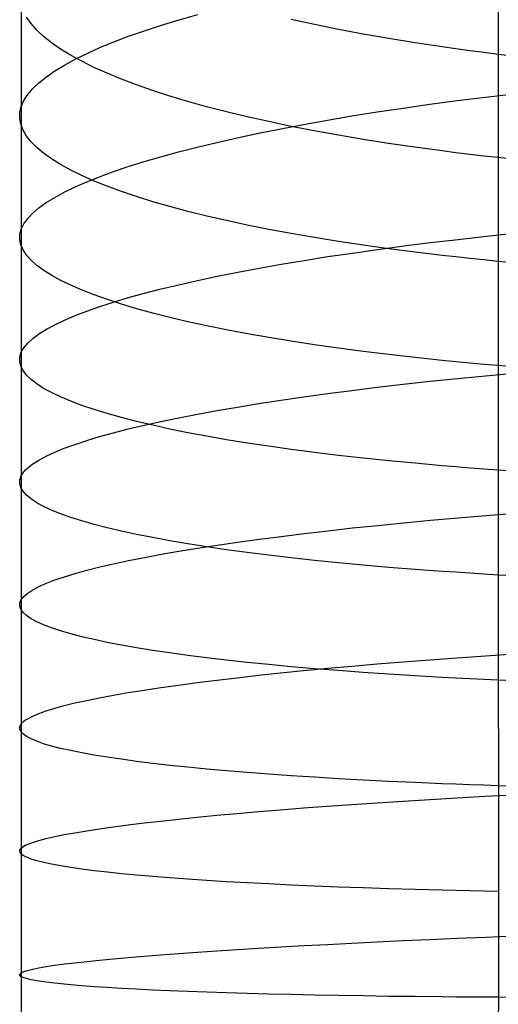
# Model space of a CAD drawing. Extents: x -383 to 1849, y -1185 to -529.
# Tile 549 of 656: x 397 to 404, y -1011 to -997. Entities that reach past the tile are written whole.
import ezdxf

# ---------------------------------------------------------------- set-up
doc = ezdxf.new("R2010")
doc.units = 0
doc.layers.add('PREDEFINITO', color=7, linetype='CONTINUOUS')

msp = doc.modelspace()

# ---------------------------------------------------------------- linework, layer by layer
at = {"layer": 'PREDEFINITO'}
for p, q in [((397.028, -995.073, 661.982), (397.028, -998.516, 662.761)), ((403.769, -996.261, 648.29), (403.768, -997.712, 648.675)), ((399.258, -997.291, 669.577), (399.522, -997.215, 669.986)), ((397.166, -997.346, 659.521), (397.101, -997.255, 659.996)), ((397.246, -997.437, 659.047), (397.166, -997.346, 659.521)), ((398.769, -997.446, 668.737), (399.007, -997.368, 669.161)), ((399.007, -997.368, 669.161), (399.258, -997.291, 669.577)), ((401.169, -997.359, 651.021), (400.842, -997.288, 651.378)), ((401.509, -997.427, 650.675), (401.169, -997.359, 651.021)), ((397.343, -997.527, 658.575), (397.246, -997.437, 659.047)), ((398.545, -997.525, 668.306), (398.769, -997.446, 668.737)), ((401.859, -997.493, 650.341), (401.509, -997.427, 650.675)), ((402.22, -997.556, 650.018), (401.859, -997.493, 650.341)), ((397.455, -997.617, 658.106), (397.343, -997.527, 658.575)), ((397.583, -997.705, 657.641), (397.455, -997.617, 658.106)), ((398.138, -997.685, 667.425), (398.334, -997.604, 667.869)), ((398.334, -997.604, 667.869), (398.545, -997.525, 668.306)), ((402.592, -997.617, 649.708), (402.22, -997.556, 650.018)), ((402.974, -997.674, 649.411), (402.592, -997.617, 649.708)), ((397.725, -997.792, 657.179), (397.583, -997.705, 657.641)), ((397.883, -997.878, 656.722), (397.725, -997.792, 657.179)), ((397.79, -997.848, 666.522), (397.957, -997.766, 666.976)), ((397.957, -997.766, 666.976), (398.138, -997.685, 667.425)), ((403.169, -997.702, 649.267), (402.974, -997.674, 649.411)), ((403.366, -997.728, 649.127), (403.169, -997.702, 649.267)), ((403.566, -997.754, 648.99), (403.366, -997.728, 649.127)), ((403.768, -997.78, 648.857), (403.566, -997.754, 648.99)), ((403.768, -997.712, 648.675), (403.768, -999.171, 649.034)), ((403.973, -997.804, 648.727), (403.768, -997.78, 648.857)), ((397.503, -998.014, 665.601), (397.639, -997.931, 666.064)), ((397.639, -997.931, 666.064), (397.79, -997.848, 666.522)), ((398.055, -997.964, 656.269), (397.883, -997.878, 656.722)), ((397.382, -998.097, 665.134), (397.503, -998.014, 665.601)), ((398.241, -998.047, 655.822), (398.055, -997.964, 656.269)), ((398.442, -998.13, 655.38), (398.241, -998.047, 655.822)), ((397.19, -998.264, 664.191), (397.278, -998.18, 664.664)), ((397.278, -998.18, 664.664), (397.382, -998.097, 665.134)), ((398.656, -998.211, 654.944), (398.442, -998.13, 655.38)), ((398.884, -998.29, 654.516), (398.656, -998.211, 654.944)), ((397.09, -998.39, 663.478), (397.119, -998.348, 663.716)), ((397.119, -998.348, 663.716), (397.19, -998.264, 664.191)), ((399.126, -998.368, 654.094), (398.884, -998.29, 654.516)), ((403.586, -998.383, 674.491), (403.992, -998.335, 674.758)), ((397.028, -998.516, 662.761), (397.044, -998.474, 663)), ((397.044, -998.474, 663), (397.065, -998.432, 663.239)), ((397.065, -998.432, 663.239), (397.09, -998.39, 663.478)), ((399.38, -998.444, 653.68), (399.126, -998.368, 654.094)), ((399.647, -998.519, 653.274), (399.38, -998.444, 653.68)), ((402.425, -998.538, 673.612), (402.802, -998.485, 673.918)), ((402.802, -998.485, 673.918), (403.189, -998.433, 674.211)), ((403.189, -998.433, 674.211), (403.586, -998.383, 674.491)), ((397.005, -998.642, 662.041), (397.009, -998.6, 662.281)), ((397.009, -998.6, 662.281), (397.016, -998.558, 662.521)), ((397.016, -998.558, 662.521), (397.028, -998.516, 662.761)), ((397.028, -998.516, 662.761), (397.028, -1000.246, 663.111)), ((399.927, -998.591, 652.877), (399.647, -998.519, 653.274)), ((400.22, -998.662, 652.489), (399.927, -998.591, 652.877)), ((401.7, -998.65, 672.963), (402.057, -998.593, 673.293)), ((402.057, -998.593, 673.293), (402.425, -998.538, 673.612)), ((397.007, -998.684, 661.801), (397.005, -998.642, 662.041)), ((397.022, -998.767, 661.321), (397.007, -998.684, 661.801)), ((397.053, -998.85, 660.841), (397.022, -998.767, 661.321)), ((400.524, -998.73, 652.11), (400.22, -998.662, 652.489)), ((400.84, -998.796, 651.742), (400.524, -998.73, 652.11)), ((401.018, -998.769, 672.268), (401.354, -998.709, 672.621)), ((401.354, -998.709, 672.621), (401.7, -998.65, 672.963)), ((397.102, -998.933, 660.362), (397.053, -998.85, 660.841)), ((400.08, -998.957, 671.148), (400.381, -998.893, 671.531)), ((400.381, -998.893, 671.531), (400.694, -998.83, 671.904)), ((400.694, -998.83, 671.904), (401.018, -998.769, 672.268)), ((401.168, -998.86, 651.384), (400.84, -998.796, 651.742)), ((401.508, -998.922, 651.037), (401.168, -998.86, 651.384)), ((397.167, -999.015, 659.885), (397.102, -998.933, 660.362)), ((397.247, -999.096, 659.409), (397.167, -999.015, 659.885)), ((399.515, -999.089, 670.354), (399.791, -999.022, 670.755)), ((399.791, -999.022, 670.755), (400.08, -998.957, 671.148)), ((401.858, -998.981, 650.701), (401.508, -998.922, 651.037)), ((402.219, -999.038, 650.378), (401.858, -998.981, 650.701)), ((402.591, -999.092, 650.067), (402.219, -999.038, 650.378)), ((397.344, -999.177, 658.936), (397.247, -999.096, 659.409)), ((397.456, -999.257, 658.465), (397.344, -999.177, 658.936)), ((399, -999.225, 669.527), (399.251, -999.156, 669.944)), ((399.251, -999.156, 669.944), (399.515, -999.089, 670.354)), ((402.974, -999.143, 649.768), (402.591, -999.092, 650.067)), ((403.168, -999.168, 649.624), (402.974, -999.143, 649.768)), ((403.366, -999.192, 649.484), (403.168, -999.168, 649.624)), ((403.768, -999.171, 649.034), (403.768, -1000.637, 649.363)), ((397.584, -999.336, 657.998), (397.456, -999.257, 658.465)), ((398.539, -999.365, 668.67), (398.763, -999.294, 669.102)), ((398.763, -999.294, 669.102), (399, -999.225, 669.527)), ((403.566, -999.215, 649.347), (403.366, -999.192, 649.484)), ((403.768, -999.238, 649.213), (403.566, -999.215, 649.347)), ((403.973, -999.26, 649.083), (403.768, -999.238, 649.213)), ((397.727, -999.414, 657.535), (397.584, -999.336, 657.998)), ((397.884, -999.491, 657.076), (397.727, -999.414, 657.535)), ((398.134, -999.507, 667.788), (398.329, -999.436, 668.232)), ((398.329, -999.436, 668.232), (398.539, -999.365, 668.67)), ((397.787, -999.652, 666.883), (397.953, -999.58, 667.338)), ((398.056, -999.568, 656.621), (397.884, -999.491, 657.076)), ((397.953, -999.58, 667.338), (398.134, -999.507, 667.788)), ((398.243, -999.643, 656.172), (398.056, -999.568, 656.621)), ((397.5, -999.799, 665.959), (397.636, -999.726, 666.423)), ((397.636, -999.726, 666.423), (397.787, -999.652, 666.883)), ((398.443, -999.716, 655.729), (398.243, -999.643, 656.172)), ((398.658, -999.789, 655.292), (398.443, -999.716, 655.729)), ((397.277, -999.948, 665.02), (397.381, -999.873, 665.491)), ((397.381, -999.873, 665.491), (397.5, -999.799, 665.959)), ((398.886, -999.86, 654.862), (398.658, -999.789, 655.292)), ((399.127, -999.929, 654.439), (398.886, -999.86, 654.862)), ((397.189, -1000.022, 664.546), (397.277, -999.948, 665.02)), ((399.382, -999.997, 654.023), (399.127, -999.929, 654.439)), ((399.649, -1000.064, 653.616), (399.382, -999.997, 654.023)), ((397.065, -1000.171, 663.591), (397.09, -1000.134, 663.83)), ((397.09, -1000.134, 663.83), (397.119, -1000.097, 664.069)), ((397.119, -1000.097, 664.069), (397.189, -1000.022, 664.546)), ((399.929, -1000.128, 653.217), (399.649, -1000.064, 653.616)), ((400.221, -1000.191, 652.827), (399.929, -1000.128, 653.217)), ((397.009, -1000.32, 662.63), (397.017, -1000.283, 662.871)), ((397.017, -1000.283, 662.871), (397.028, -1000.246, 663.111)), ((397.028, -1000.246, 663.111), (397.044, -1000.209, 663.351)), ((397.028, -1000.246, 663.111), (397.028, -1001.987, 663.403)), ((397.044, -1000.209, 663.351), (397.065, -1000.171, 663.591)), ((400.525, -1000.252, 652.447), (400.221, -1000.191, 652.827)), ((400.842, -1000.311, 652.078), (400.525, -1000.252, 652.447)), ((397.006, -1000.357, 662.389), (397.009, -1000.32, 662.63)), ((397.007, -1000.394, 662.148), (397.006, -1000.357, 662.389)), ((397.023, -1000.468, 661.666), (397.007, -1000.394, 662.148)), ((401.169, -1000.368, 651.718), (400.842, -1000.311, 652.078)), ((401.508, -1000.423, 651.37), (401.169, -1000.368, 651.718)), ((401.859, -1000.475, 651.033), (401.508, -1000.423, 651.37)), ((402.811, -1000.438, 674.257), (403.199, -1000.392, 674.551)), ((403.199, -1000.392, 674.551), (403.595, -1000.347, 674.833)), ((403.595, -1000.347, 674.833), (404.001, -1000.304, 675.101)), ((397.055, -1000.542, 661.185), (397.023, -1000.468, 661.666)), ((397.103, -1000.615, 660.704), (397.055, -1000.542, 661.185)), ((401.708, -1000.585, 673.297), (402.066, -1000.534, 673.629)), ((402.22, -1000.526, 650.708), (401.859, -1000.475, 651.033)), ((402.066, -1000.534, 673.629), (402.433, -1000.485, 673.949)), ((402.592, -1000.574, 650.396), (402.22, -1000.526, 650.708)), ((402.433, -1000.485, 673.949), (402.811, -1000.438, 674.257)), ((402.974, -1000.619, 650.097), (402.592, -1000.574, 650.396)), ((397.168, -1000.688, 660.225), (397.103, -1000.615, 660.704)), ((397.249, -1000.76, 659.748), (397.168, -1000.688, 660.225)), ((400.701, -1000.744, 672.233), (401.025, -1000.69, 672.598)), ((401.025, -1000.69, 672.598), (401.361, -1000.636, 672.953)), ((401.361, -1000.636, 672.953), (401.708, -1000.585, 673.297)), ((403.169, -1000.641, 649.952), (402.974, -1000.619, 650.097)), ((403.366, -1000.662, 649.811), (403.169, -1000.641, 649.952)), ((403.566, -1000.683, 649.674), (403.366, -1000.662, 649.811)), ((403.768, -1000.703, 649.539), (403.566, -1000.683, 649.674)), ((403.768, -1000.637, 649.363), (403.768, -1002.109, 649.663)), ((403.973, -1000.722, 649.409), (403.768, -1000.703, 649.539)), ((397.346, -1000.831, 659.273), (397.249, -1000.76, 659.748)), ((397.458, -1000.902, 658.801), (397.346, -1000.831, 659.273)), ((400.086, -1000.856, 671.472), (400.388, -1000.799, 671.858)), ((400.388, -1000.799, 671.858), (400.701, -1000.744, 672.233)), ((397.586, -1000.972, 658.332), (397.458, -1000.902, 658.801)), ((397.729, -1001.041, 657.867), (397.586, -1000.972, 658.332)), ((399.256, -1001.032, 670.263), (399.52, -1000.972, 670.675)), ((399.52, -1000.972, 670.675), (399.797, -1000.914, 671.078)), ((399.797, -1000.914, 671.078), (400.086, -1000.856, 671.472)), ((397.886, -1001.109, 657.406), (397.729, -1001.041, 657.867)), ((398.058, -1001.177, 656.95), (397.886, -1001.109, 657.406)), ((398.767, -1001.153, 669.417), (399.005, -1001.092, 669.844)), ((399.005, -1001.092, 669.844), (399.256, -1001.032, 670.263)), ((398.245, -1001.243, 656.499), (398.058, -1001.177, 656.95)), ((398.445, -1001.308, 656.054), (398.245, -1001.243, 656.499)), ((398.333, -1001.277, 668.544), (398.543, -1001.215, 668.984)), ((398.543, -1001.215, 668.984), (398.767, -1001.153, 669.417)), ((397.789, -1001.468, 667.189), (397.956, -1001.404, 667.645)), ((397.956, -1001.404, 667.645), (398.137, -1001.34, 668.097)), ((398.137, -1001.34, 668.097), (398.333, -1001.277, 668.544)), ((398.66, -1001.372, 655.615), (398.445, -1001.308, 656.054)), ((398.888, -1001.434, 655.183), (398.66, -1001.372, 655.615)), ((397.502, -1001.597, 666.261), (397.638, -1001.532, 666.727)), ((397.638, -1001.532, 666.727), (397.789, -1001.468, 667.189)), ((399.129, -1001.496, 654.758), (398.888, -1001.434, 655.183)), ((399.383, -1001.556, 654.34), (399.129, -1001.496, 654.758)), ((397.278, -1001.727, 665.319), (397.382, -1001.662, 665.791)), ((397.382, -1001.662, 665.791), (397.502, -1001.597, 666.261)), ((399.651, -1001.614, 653.931), (399.383, -1001.556, 654.34)), ((399.93, -1001.671, 653.531), (399.651, -1001.614, 653.931)), ((400.223, -1001.726, 653.14), (399.93, -1001.671, 653.531)), ((397.119, -1001.857, 664.365), (397.19, -1001.792, 664.843)), ((397.19, -1001.792, 664.843), (397.278, -1001.727, 665.319)), ((400.527, -1001.78, 652.758), (400.223, -1001.726, 653.14)), ((400.843, -1001.831, 652.386), (400.527, -1001.78, 652.758)), ((397.028, -1001.987, 663.403), (397.044, -1001.954, 663.644)), ((397.044, -1001.954, 663.644), (397.065, -1001.922, 663.885)), ((397.065, -1001.922, 663.885), (397.09, -1001.889, 664.125)), ((397.09, -1001.889, 664.125), (397.119, -1001.857, 664.365)), ((401.171, -1001.881, 652.026), (400.843, -1001.831, 652.386)), ((401.51, -1001.929, 651.676), (401.171, -1001.881, 652.026)), ((401.86, -1001.976, 651.338), (401.51, -1001.929, 651.676)), ((397.005, -1002.084, 662.679), (397.009, -1002.052, 662.921)), ((397.007, -1002.116, 662.437), (397.005, -1002.084, 662.679)), ((397.009, -1002.052, 662.921), (397.016, -1002.019, 663.162)), ((397.016, -1002.019, 663.162), (397.028, -1001.987, 663.403)), ((397.028, -1001.987, 663.403), (397.028, -1005.479, 663.907)), ((402.221, -1002.02, 651.011), (401.86, -1001.976, 651.338)), ((402.592, -1002.062, 650.698), (402.221, -1002.02, 651.011)), ((402.974, -1002.101, 650.397), (402.592, -1002.062, 650.698)), ((403.169, -1002.12, 650.252), (402.974, -1002.101, 650.397)), ((397.022, -1002.181, 661.954), (397.007, -1002.116, 662.437)), ((397.053, -1002.245, 661.472), (397.022, -1002.181, 661.954)), ((403.366, -1002.139, 650.11), (403.169, -1002.12, 650.252)), ((403.566, -1002.157, 649.972), (403.366, -1002.139, 650.11)), ((403.768, -1002.174, 649.837), (403.566, -1002.157, 649.972)), ((403.768, -1002.109, 649.663), (403.768, -1003.586, 649.933)), ((403.973, -1002.191, 649.706), (403.768, -1002.174, 649.837)), ((397.102, -1002.308, 660.99), (397.053, -1002.245, 661.472)), ((397.167, -1002.371, 660.509), (397.102, -1002.308, 660.99)), ((397.248, -1002.434, 660.031), (397.167, -1002.371, 660.509)), ((402.803, -1002.397, 674.549), (403.191, -1002.356, 674.845)), ((403.191, -1002.356, 674.845), (403.587, -1002.318, 675.128)), ((403.587, -1002.318, 675.128), (403.993, -1002.28, 675.396)), ((397.344, -1002.496, 659.555), (397.248, -1002.434, 660.031)), ((397.457, -1002.557, 659.082), (397.344, -1002.496, 659.555)), ((401.701, -1002.525, 673.587), (402.059, -1002.481, 673.92)), ((402.059, -1002.481, 673.92), (402.426, -1002.438, 674.241)), ((402.426, -1002.438, 674.241), (402.803, -1002.397, 674.549)), ((397.584, -1002.618, 658.612), (397.457, -1002.557, 659.082)), ((397.727, -1002.678, 658.146), (397.584, -1002.618, 658.612)), ((400.695, -1002.663, 672.52), (401.019, -1002.616, 672.887)), ((401.019, -1002.616, 672.887), (401.355, -1002.57, 673.242)), ((401.355, -1002.57, 673.242), (401.701, -1002.525, 673.587)), ((397.884, -1002.737, 657.684), (397.727, -1002.678, 658.146)), ((398.057, -1002.795, 657.227), (397.884, -1002.737, 657.684)), ((398.243, -1002.852, 656.775), (398.057, -1002.795, 657.227)), ((399.792, -1002.81, 671.363), (400.081, -1002.76, 671.758)), ((400.081, -1002.76, 671.758), (400.382, -1002.711, 672.144)), ((400.382, -1002.711, 672.144), (400.695, -1002.663, 672.52)), ((398.444, -1002.909, 656.33), (398.243, -1002.852, 656.775)), ((398.658, -1002.964, 655.89), (398.444, -1002.909, 656.33)), ((399.001, -1002.964, 670.126), (399.252, -1002.912, 670.546)), ((399.252, -1002.912, 670.546), (399.516, -1002.86, 670.958)), ((399.516, -1002.86, 670.958), (399.792, -1002.81, 671.363)), ((398.33, -1003.123, 668.822), (398.54, -1003.069, 669.263)), ((398.54, -1003.069, 669.263), (398.764, -1003.016, 669.698)), ((398.886, -1003.018, 655.457), (398.658, -1002.964, 655.89)), ((398.764, -1003.016, 669.698), (399.001, -1002.964, 670.126)), ((399.127, -1003.071, 655.032), (398.886, -1003.018, 655.457)), ((399.382, -1003.122, 654.614), (399.127, -1003.071, 655.032)), ((397.954, -1003.232, 667.922), (398.135, -1003.177, 668.375)), ((398.135, -1003.177, 668.375), (398.33, -1003.123, 668.822)), ((399.649, -1003.172, 654.204), (399.382, -1003.122, 654.614)), ((399.929, -1003.221, 653.803), (399.649, -1003.172, 654.204)), ((397.5, -1003.397, 666.535), (397.636, -1003.342, 667.002)), ((397.636, -1003.342, 667.002), (397.787, -1003.287, 667.464)), ((397.787, -1003.287, 667.464), (397.954, -1003.232, 667.922)), ((400.221, -1003.269, 653.411), (399.929, -1003.221, 653.803)), ((400.526, -1003.314, 653.029), (400.221, -1003.269, 653.411)), ((400.842, -1003.359, 652.657), (400.526, -1003.314, 653.029)), ((397.277, -1003.508, 665.59), (397.381, -1003.453, 666.064)), ((397.381, -1003.453, 666.064), (397.5, -1003.397, 666.535)), ((401.17, -1003.402, 652.296), (400.842, -1003.359, 652.657)), ((401.509, -1003.443, 651.946), (401.17, -1003.402, 652.296)), ((401.859, -1003.482, 651.607), (401.509, -1003.443, 651.946)), ((402.22, -1003.52, 651.281), (401.859, -1003.482, 651.607)), ((397.089, -1003.647, 664.394), (397.118, -1003.62, 664.635)), ((397.118, -1003.62, 664.635), (397.189, -1003.564, 665.114)), ((397.189, -1003.564, 665.114), (397.277, -1003.508, 665.59)), ((402.592, -1003.555, 650.967), (402.22, -1003.52, 651.281)), ((402.974, -1003.589, 650.666), (402.592, -1003.555, 650.967)), ((403.169, -1003.605, 650.521), (402.974, -1003.589, 650.666)), ((403.366, -1003.621, 650.379), (403.169, -1003.605, 650.521)), ((403.566, -1003.636, 650.24), (403.366, -1003.621, 650.379)), ((403.768, -1003.586, 649.933), (403.768, -1005.068, 650.176)), ((397.008, -1003.786, 663.187), (397.016, -1003.758, 663.429)), ((397.016, -1003.758, 663.429), (397.028, -1003.731, 663.671)), ((397.028, -1003.731, 663.671), (397.044, -1003.703, 663.912)), ((397.044, -1003.703, 663.912), (397.064, -1003.675, 664.153)), ((397.064, -1003.675, 664.153), (397.089, -1003.647, 664.394)), ((403.768, -1003.65, 650.105), (403.566, -1003.636, 650.24)), ((403.973, -1003.665, 649.974), (403.768, -1003.65, 650.105)), ((397.005, -1003.813, 662.945), (397.008, -1003.786, 663.187)), ((397.006, -1003.841, 662.703), (397.005, -1003.813, 662.945)), ((397.021, -1003.896, 662.219), (397.006, -1003.841, 662.703)), ((397.053, -1003.95, 661.735), (397.021, -1003.896, 662.219)), ((397.102, -1004.004, 661.252), (397.053, -1003.95, 661.735)), ((397.167, -1004.058, 660.771), (397.102, -1004.004, 661.252)), ((397.248, -1004.111, 660.291), (397.167, -1004.058, 660.771)), ((397.344, -1004.164, 659.814), (397.248, -1004.111, 660.291)), ((397.456, -1004.216, 659.34), (397.344, -1004.164, 659.814)), ((397.584, -1004.267, 658.869), (397.456, -1004.216, 659.34)), ((397.727, -1004.318, 658.402), (397.584, -1004.267, 658.869)), ((397.884, -1004.368, 657.939), (397.727, -1004.318, 658.402)), ((402.811, -1004.359, 674.814), (403.199, -1004.325, 675.11)), ((403.199, -1004.325, 675.11), (403.596, -1004.292, 675.393)), ((403.596, -1004.292, 675.393), (404.002, -1004.26, 675.663)), ((398.056, -1004.417, 657.481), (397.884, -1004.368, 657.939)), ((398.243, -1004.465, 657.028), (398.056, -1004.417, 657.481)), ((398.443, -1004.513, 656.581), (398.243, -1004.465, 657.028)), ((401.362, -1004.507, 673.503), (401.709, -1004.468, 673.849)), ((401.709, -1004.468, 673.849), (402.066, -1004.431, 674.183)), ((402.066, -1004.431, 674.183), (402.434, -1004.395, 674.504)), ((402.434, -1004.395, 674.504), (402.811, -1004.359, 674.814)), ((398.658, -1004.559, 656.141), (398.443, -1004.513, 656.581)), ((398.886, -1004.604, 655.707), (398.658, -1004.559, 656.141)), ((399.127, -1004.649, 655.281), (398.886, -1004.604, 655.707)), ((400.388, -1004.626, 672.402), (400.701, -1004.586, 672.779)), ((400.701, -1004.586, 672.779), (401.026, -1004.546, 673.147)), ((401.026, -1004.546, 673.147), (401.362, -1004.507, 673.503)), ((399.381, -1004.692, 654.862), (399.127, -1004.649, 655.281)), ((399.649, -1004.734, 654.451), (399.381, -1004.692, 654.862)), ((399.52, -1004.752, 671.213), (399.797, -1004.71, 671.619)), ((399.928, -1004.775, 654.049), (399.649, -1004.734, 654.451)), ((399.797, -1004.71, 671.619), (400.086, -1004.668, 672.015)), ((400.086, -1004.668, 672.015), (400.388, -1004.626, 672.402)), ((398.543, -1004.928, 669.514), (398.767, -1004.884, 669.949)), ((398.767, -1004.884, 669.949), (399.005, -1004.839, 670.378)), ((399.005, -1004.839, 670.378), (399.256, -1004.796, 670.8)), ((399.256, -1004.796, 670.8), (399.52, -1004.752, 671.213)), ((400.221, -1004.815, 653.657), (399.928, -1004.775, 654.049)), ((400.525, -1004.853, 653.274), (400.221, -1004.815, 653.657)), ((400.841, -1004.89, 652.901), (400.525, -1004.853, 653.274)), ((397.956, -1005.064, 668.169), (398.137, -1005.019, 668.623)), ((398.137, -1005.019, 668.623), (398.333, -1004.973, 669.071)), ((398.333, -1004.973, 669.071), (398.543, -1004.928, 669.514)), ((401.169, -1004.926, 652.539), (400.841, -1004.89, 652.901)), ((401.508, -1004.96, 652.188), (401.169, -1004.926, 652.539)), ((401.859, -1004.993, 651.849), (401.508, -1004.96, 652.188)), ((402.22, -1005.024, 651.522), (401.859, -1004.993, 651.849)), ((402.592, -1005.053, 651.208), (402.22, -1005.024, 651.522)), ((397.502, -1005.202, 666.778), (397.638, -1005.156, 667.246)), ((397.638, -1005.156, 667.246), (397.789, -1005.11, 667.71)), ((397.789, -1005.11, 667.71), (397.956, -1005.064, 668.169)), ((402.974, -1005.081, 650.907), (402.592, -1005.053, 651.208)), ((403.169, -1005.094, 650.761), (402.974, -1005.081, 650.907)), ((403.366, -1005.107, 650.619), (403.169, -1005.094, 650.761)), ((403.566, -1005.12, 650.48), (403.366, -1005.107, 650.619)), ((403.768, -1005.132, 650.345), (403.566, -1005.12, 650.48)), ((403.768, -1005.068, 650.176), (403.768, -1006.555, 650.388)), ((403.973, -1005.143, 650.214), (403.768, -1005.132, 650.345)), ((397.19, -1005.341, 665.353), (397.278, -1005.295, 665.831)), ((397.278, -1005.295, 665.831), (397.382, -1005.249, 666.306)), ((397.382, -1005.249, 666.306), (397.502, -1005.202, 666.778)), ((397.044, -1005.457, 664.149), (397.065, -1005.434, 664.39)), ((397.065, -1005.434, 664.39), (397.09, -1005.41, 664.632)), ((397.09, -1005.41, 664.632), (397.119, -1005.387, 664.873)), ((397.119, -1005.387, 664.873), (397.19, -1005.341, 665.353)), ((397.005, -1005.548, 663.179), (397.008, -1005.525, 663.422)), ((397.006, -1005.571, 662.937), (397.005, -1005.548, 663.179)), ((397.021, -1005.616, 662.451), (397.006, -1005.571, 662.937)), ((397.008, -1005.525, 663.422), (397.016, -1005.502, 663.664)), ((397.016, -1005.502, 663.664), (397.028, -1005.479, 663.907)), ((397.028, -1005.479, 663.907), (397.044, -1005.457, 664.149)), ((397.028, -1005.479, 663.907), (397.028, -1008.989, 664.287)), ((397.053, -1005.661, 661.966), (397.021, -1005.616, 662.451)), ((397.102, -1005.705, 661.483), (397.053, -1005.661, 661.966)), ((397.167, -1005.75, 661), (397.102, -1005.705, 661.483)), ((397.247, -1005.793, 660.52), (397.167, -1005.75, 661)), ((397.344, -1005.836, 660.041), (397.247, -1005.793, 660.52)), ((397.456, -1005.879, 659.566), (397.344, -1005.836, 660.041)), ((397.584, -1005.921, 659.094), (397.456, -1005.879, 659.566)), ((397.727, -1005.963, 658.626), (397.584, -1005.921, 659.094)), ((397.884, -1006.004, 658.163), (397.727, -1005.963, 658.626)), ((398.056, -1006.044, 657.704), (397.884, -1006.004, 658.163)), ((398.243, -1006.083, 657.25), (398.056, -1006.044, 657.704)), ((398.443, -1006.122, 656.803), (398.243, -1006.083, 657.25)), ((398.658, -1006.159, 656.361), (398.443, -1006.122, 656.803)), ((398.886, -1006.196, 655.927), (398.658, -1006.159, 656.361)), ((399.127, -1006.232, 655.499), (398.886, -1006.196, 655.927)), ((399.382, -1006.267, 655.08), (399.127, -1006.232, 655.499)), ((399.649, -1006.301, 654.669), (399.382, -1006.267, 655.08)), ((403.189, -1006.3, 675.327), (403.586, -1006.273, 675.61)), ((403.586, -1006.273, 675.61), (403.991, -1006.246, 675.88)), ((399.929, -1006.334, 654.266), (399.649, -1006.301, 654.669)), ((400.221, -1006.366, 653.873), (399.929, -1006.334, 654.266)), ((400.525, -1006.397, 653.489), (400.221, -1006.366, 653.873)), ((400.842, -1006.427, 653.116), (400.525, -1006.397, 653.489)), ((401.7, -1006.419, 674.063), (402.057, -1006.388, 674.398)), ((402.057, -1006.388, 674.398), (402.424, -1006.358, 674.72)), ((402.424, -1006.358, 674.72), (402.802, -1006.329, 675.03)), ((402.802, -1006.329, 675.03), (403.189, -1006.3, 675.327)), ((400.079, -1006.582, 672.227), (400.38, -1006.548, 672.615)), ((400.38, -1006.548, 672.615), (400.693, -1006.515, 672.993)), ((400.693, -1006.515, 672.993), (401.017, -1006.482, 673.36)), ((401.169, -1006.455, 652.753), (400.842, -1006.427, 653.116)), ((401.017, -1006.482, 673.36), (401.353, -1006.45, 673.717)), ((401.509, -1006.482, 652.402), (401.169, -1006.455, 652.753)), ((401.353, -1006.45, 673.717), (401.7, -1006.419, 674.063)), ((401.859, -1006.508, 652.062), (401.509, -1006.482, 652.402)), ((402.22, -1006.533, 651.734), (401.859, -1006.508, 652.062)), ((402.592, -1006.556, 651.419), (402.22, -1006.533, 651.734)), ((399, -1006.721, 670.588), (399.25, -1006.686, 671.01)), ((399.25, -1006.686, 671.01), (399.514, -1006.651, 671.424)), ((399.514, -1006.651, 671.424), (399.79, -1006.616, 671.83)), ((399.79, -1006.616, 671.83), (400.079, -1006.582, 672.227)), ((402.974, -1006.578, 651.117), (402.592, -1006.556, 651.419)), ((403.169, -1006.589, 650.972), (402.974, -1006.578, 651.117)), ((403.366, -1006.599, 650.829), (403.169, -1006.589, 650.972)), ((403.566, -1006.608, 650.69), (403.366, -1006.599, 650.829)), ((403.768, -1006.617, 650.555), (403.566, -1006.608, 650.69)), ((403.768, -1006.555, 650.388), (403.769, -1008.046, 650.571)), ((403.973, -1006.626, 650.423), (403.768, -1006.617, 650.555)), ((398.133, -1006.866, 668.831), (398.329, -1006.829, 669.28)), ((398.329, -1006.829, 669.28), (398.539, -1006.793, 669.723)), ((398.539, -1006.793, 669.723), (398.762, -1006.757, 670.159)), ((398.762, -1006.757, 670.159), (399, -1006.721, 670.588)), ((397.635, -1006.976, 667.452), (397.786, -1006.939, 667.916)), ((397.786, -1006.939, 667.916), (397.952, -1006.902, 668.376)), ((397.952, -1006.902, 668.376), (398.133, -1006.866, 668.831)), ((397.189, -1007.124, 665.556), (397.276, -1007.087, 666.035)), ((397.276, -1007.087, 666.035), (397.38, -1007.05, 666.511)), ((397.38, -1007.05, 666.511), (397.5, -1007.013, 666.983)), ((397.5, -1007.013, 666.983), (397.635, -1006.976, 667.452)), ((397.016, -1007.252, 663.865), (397.027, -1007.234, 664.108)), ((397.027, -1007.234, 664.108), (397.043, -1007.215, 664.35)), ((397.043, -1007.215, 664.35), (397.064, -1007.197, 664.592)), ((397.064, -1007.197, 664.592), (397.089, -1007.179, 664.834)), ((397.089, -1007.179, 664.834), (397.118, -1007.161, 665.075)), ((397.118, -1007.161, 665.075), (397.189, -1007.124, 665.556)), ((397.005, -1007.288, 663.38), (397.008, -1007.27, 663.623)), ((397.006, -1007.306, 663.137), (397.005, -1007.288, 663.38)), ((397.021, -1007.341, 662.651), (397.006, -1007.306, 663.137)), ((397.008, -1007.27, 663.623), (397.016, -1007.252, 663.865)), ((397.053, -1007.377, 662.165), (397.021, -1007.341, 662.651)), ((397.102, -1007.412, 661.68), (397.053, -1007.377, 662.165)), ((397.167, -1007.446, 661.197), (397.102, -1007.412, 661.68)), ((397.248, -1007.48, 660.716), (397.167, -1007.446, 661.197)), ((397.344, -1007.514, 660.237), (397.248, -1007.48, 660.716)), ((397.457, -1007.547, 659.761), (397.344, -1007.514, 660.237)), ((397.584, -1007.58, 659.288), (397.457, -1007.547, 659.761)), ((397.727, -1007.612, 658.819), (397.584, -1007.58, 659.288)), ((397.885, -1007.644, 658.355), (397.727, -1007.612, 658.819)), ((398.057, -1007.675, 657.895), (397.885, -1007.644, 658.355)), ((398.243, -1007.706, 657.441), (398.057, -1007.675, 657.895)), ((398.444, -1007.735, 656.993), (398.243, -1007.706, 657.441)), ((398.658, -1007.764, 656.551), (398.444, -1007.735, 656.993)), ((398.886, -1007.793, 656.115), (398.658, -1007.764, 656.551)), ((399.127, -1007.82, 655.687), (398.886, -1007.793, 656.115)), ((399.382, -1007.847, 655.267), (399.127, -1007.82, 655.687)), ((399.649, -1007.873, 654.855), (399.382, -1007.847, 655.267)), ((399.929, -1007.898, 654.452), (399.649, -1007.873, 654.855)), ((400.221, -1007.922, 654.058), (399.929, -1007.898, 654.452)), ((400.525, -1007.945, 653.674), (400.221, -1007.922, 654.058)), ((400.841, -1007.968, 653.3), (400.525, -1007.945, 653.674)), ((401.169, -1007.989, 652.937), (400.841, -1007.968, 653.3)), ((401.508, -1008.009, 652.585), (401.169, -1007.989, 652.937)), ((401.859, -1008.028, 652.245), (401.508, -1008.009, 652.585)), ((402.22, -1008.047, 651.917), (401.859, -1008.028, 652.245)), ((402.592, -1008.064, 651.601), (402.22, -1008.047, 651.917)), ((402.974, -1008.079, 651.299), (402.592, -1008.064, 651.601)), ((403.169, -1008.087, 651.153), (402.974, -1008.079, 651.299)), ((403.769, -1008.046, 650.571), (403.769, -1009.539, 650.726)), ((403.366, -1008.094, 651.01), (403.169, -1008.087, 651.153)), ((403.566, -1008.101, 650.871), (403.366, -1008.094, 651.01)), ((403.769, -1008.108, 650.736), (403.566, -1008.101, 650.871)), ((403.973, -1008.114, 650.604), (403.769, -1008.108, 650.736)), ((401.699, -1008.372, 674.247), (402.056, -1008.348, 674.581)), ((402.056, -1008.348, 674.581), (402.423, -1008.325, 674.904)), ((402.423, -1008.325, 674.904), (402.8, -1008.302, 675.214)), ((402.8, -1008.302, 675.214), (403.188, -1008.279, 675.511)), ((403.188, -1008.279, 675.511), (403.584, -1008.257, 675.794)), ((403.584, -1008.257, 675.794), (403.99, -1008.236, 676.064)), ((399.79, -1008.525, 672.013), (400.079, -1008.499, 672.41)), ((400.079, -1008.499, 672.41), (400.38, -1008.473, 672.798)), ((400.38, -1008.473, 672.798), (400.692, -1008.447, 673.176)), ((400.692, -1008.447, 673.176), (401.017, -1008.422, 673.544)), ((401.017, -1008.422, 673.544), (401.352, -1008.397, 673.901)), ((401.352, -1008.397, 673.901), (401.699, -1008.372, 674.247)), ((398.539, -1008.66, 669.905), (398.762, -1008.633, 670.342)), ((398.762, -1008.633, 670.342), (398.999, -1008.606, 670.771)), ((398.999, -1008.606, 670.771), (399.25, -1008.579, 671.194)), ((399.25, -1008.579, 671.194), (399.514, -1008.552, 671.608)), ((399.514, -1008.552, 671.608), (399.79, -1008.525, 672.013)), ((397.636, -1008.798, 667.634), (397.786, -1008.771, 668.098)), ((397.786, -1008.771, 668.098), (397.953, -1008.743, 668.558)), ((397.953, -1008.743, 668.558), (398.133, -1008.715, 669.013)), ((398.133, -1008.715, 669.013), (398.329, -1008.688, 669.462)), ((398.329, -1008.688, 669.462), (398.539, -1008.66, 669.905)), ((397.118, -1008.935, 665.255), (397.189, -1008.908, 665.737)), ((397.189, -1008.908, 665.737), (397.277, -1008.881, 666.216)), ((397.277, -1008.881, 666.216), (397.38, -1008.853, 666.692)), ((397.38, -1008.853, 666.692), (397.5, -1008.826, 667.165)), ((397.5, -1008.826, 667.165), (397.636, -1008.798, 667.634)), ((397.006, -1009.029, 663.557), (397.009, -1009.016, 663.801)), ((397.007, -1009.042, 663.314), (397.006, -1009.029, 663.557)), ((397.022, -1009.068, 662.827), (397.007, -1009.042, 663.314)), ((397.009, -1009.016, 663.801), (397.016, -1009.003, 664.044)), ((397.016, -1009.003, 664.044), (397.028, -1008.989, 664.287)), ((397.028, -1008.989, 664.287), (397.044, -1008.976, 664.53)), ((397.028, -1008.989, 664.287), (397.028, -1010.75, 664.42)), ((397.044, -1008.976, 664.53), (397.065, -1008.963, 664.772)), ((397.065, -1008.963, 664.772), (397.089, -1008.949, 665.014)), ((397.089, -1008.949, 665.014), (397.118, -1008.935, 665.255)), ((397.054, -1009.094, 662.341), (397.022, -1009.068, 662.827)), ((397.103, -1009.119, 661.855), (397.054, -1009.094, 662.341)), ((397.168, -1009.145, 661.371), (397.103, -1009.119, 661.855)), ((397.248, -1009.169, 660.889), (397.168, -1009.145, 661.371)), ((397.345, -1009.194, 660.409), (397.248, -1009.169, 660.889)), ((397.457, -1009.217, 659.932), (397.345, -1009.194, 660.409)), ((397.585, -1009.241, 659.459), (397.457, -1009.217, 659.932)), ((397.728, -1009.264, 658.989), (397.585, -1009.241, 659.459)), ((397.885, -1009.286, 658.524), (397.728, -1009.264, 658.989)), ((398.057, -1009.308, 658.063), (397.885, -1009.286, 658.524)), ((398.244, -1009.33, 657.608), (398.057, -1009.308, 658.063)), ((398.444, -1009.351, 657.158), (398.244, -1009.33, 657.608)), ((398.658, -1009.371, 656.715), (398.444, -1009.351, 657.158)), ((398.886, -1009.391, 656.279), (398.658, -1009.371, 656.715)), ((399.128, -1009.41, 655.85), (398.886, -1009.391, 656.279)), ((399.382, -1009.428, 655.429), (399.128, -1009.41, 655.85)), ((399.649, -1009.446, 655.016), (399.382, -1009.428, 655.429)), ((399.929, -1009.463, 654.612), (399.649, -1009.446, 655.016)), ((400.221, -1009.48, 654.217), (399.929, -1009.463, 654.612)), ((400.525, -1009.495, 653.832), (400.221, -1009.48, 654.217)), ((400.842, -1009.51, 653.457), (400.525, -1009.495, 653.832)), ((401.169, -1009.524, 653.093), (400.842, -1009.51, 653.457)), ((401.509, -1009.538, 652.741), (401.169, -1009.524, 653.093)), ((401.859, -1009.55, 652.4), (401.509, -1009.538, 652.741)), ((402.22, -1009.562, 652.071), (401.859, -1009.55, 652.4)), ((402.592, -1009.573, 651.755), (402.22, -1009.562, 652.071)), ((402.974, -1009.583, 651.452), (402.592, -1009.573, 651.755)), ((403.169, -1009.587, 651.306), (402.974, -1009.583, 651.452)), ((403.366, -1009.592, 651.163), (403.169, -1009.587, 651.306)), ((403.566, -1009.596, 651.024), (403.366, -1009.592, 651.163)), ((403.769, -1009.6, 650.888), (403.566, -1009.596, 651.024)), ((403.769, -1009.539, 650.726), (403.769, -1011.036, 650.85)), ((402.058, -1010.313, 674.723), (402.425, -1010.295, 675.046)), ((402.425, -1010.295, 675.046), (402.802, -1010.278, 675.357)), ((402.802, -1010.278, 675.357), (403.189, -1010.262, 675.654)), ((403.189, -1010.262, 675.654), (403.586, -1010.245, 675.938)), ((403.586, -1010.245, 675.938), (403.992, -1010.229, 676.208)), ((399.516, -1010.457, 671.747), (399.792, -1010.439, 672.153)), ((399.792, -1010.439, 672.153), (400.081, -1010.42, 672.55)), ((400.081, -1010.42, 672.55), (400.382, -1010.402, 672.938)), ((400.382, -1010.402, 672.938), (400.695, -1010.384, 673.317)), ((400.695, -1010.384, 673.317), (401.019, -1010.366, 673.685)), ((401.019, -1010.366, 673.685), (401.354, -1010.348, 674.042)), ((401.354, -1010.348, 674.042), (401.701, -1010.33, 674.389)), ((401.701, -1010.33, 674.389), (402.058, -1010.313, 674.723)), ((397.954, -1010.588, 668.695), (398.135, -1010.57, 669.15)), ((398.135, -1010.57, 669.15), (398.33, -1010.551, 669.599)), ((398.33, -1010.551, 669.599), (398.54, -1010.532, 670.043)), ((398.54, -1010.532, 670.043), (398.764, -1010.513, 670.48)), ((398.764, -1010.513, 670.48), (399.001, -1010.495, 670.91)), ((399.001, -1010.495, 670.91), (399.252, -1010.476, 671.332)), ((399.252, -1010.476, 671.332), (399.516, -1010.457, 671.747)), ((397.065, -1010.733, 664.905), (397.09, -1010.724, 665.147)), ((397.09, -1010.724, 665.147), (397.119, -1010.716, 665.389)), ((397.119, -1010.716, 665.389), (397.19, -1010.698, 665.871)), ((397.19, -1010.698, 665.871), (397.277, -1010.68, 666.35)), ((397.277, -1010.68, 666.35), (397.381, -1010.662, 666.827)), ((397.381, -1010.662, 666.827), (397.501, -1010.644, 667.3)), ((397.501, -1010.644, 667.3), (397.637, -1010.625, 667.769)), ((397.637, -1010.625, 667.769), (397.788, -1010.607, 668.234)), ((397.788, -1010.607, 668.234), (397.954, -1010.588, 668.695)), ((397.006, -1010.776, 663.69), (397.009, -1010.767, 663.933)), ((397.007, -1010.784, 663.446), (397.006, -1010.776, 663.69)), ((397.022, -1010.8, 662.959), (397.007, -1010.784, 663.446)), ((397.009, -1010.767, 663.933), (397.017, -1010.759, 664.176)), ((397.017, -1010.759, 664.176), (397.028, -1010.75, 664.42)), ((397.054, -1010.817, 662.472), (397.022, -1010.8, 662.959)), ((397.028, -1010.75, 664.42), (397.045, -1010.742, 664.662)), ((397.028, -1010.75, 664.42), (397.029, -1012.512, 664.515)), ((397.045, -1010.742, 664.662), (397.065, -1010.733, 664.905)), ((397.103, -1010.832, 661.986), (397.054, -1010.817, 662.472)), ((397.168, -1010.848, 661.502), (397.103, -1010.832, 661.986)), ((397.248, -1010.863, 661.019), (397.168, -1010.848, 661.502)), ((397.345, -1010.878, 660.539), (397.248, -1010.863, 661.019)), ((397.457, -1010.892, 660.061), (397.345, -1010.878, 660.539)), ((397.585, -1010.906, 659.587), (397.457, -1010.892, 660.061)), ((397.728, -1010.92, 659.117), (397.585, -1010.906, 659.587)), ((397.885, -1010.933, 658.651), (397.728, -1010.92, 659.117)), ((398.057, -1010.946, 658.19), (397.885, -1010.933, 658.651)), ((398.243, -1010.959, 657.735), (398.057, -1010.946, 658.19)), ((398.444, -1010.971, 657.285), (398.243, -1010.959, 657.735)), ((398.658, -1010.982, 656.842), (398.444, -1010.971, 657.285)), ((398.886, -1010.994, 656.405), (398.658, -1010.982, 656.842)), ((399.127, -1011.004, 655.976), (398.886, -1010.994, 656.405)), ((399.382, -1011.014, 655.554), (399.127, -1011.004, 655.976)), ((399.649, -1011.024, 655.141), (399.382, -1011.014, 655.554)), ((399.929, -1011.033, 654.737), (399.649, -1011.024, 655.141)), ((400.221, -1011.042, 654.341), (399.929, -1011.033, 654.737)), ((400.525, -1011.05, 653.956), (400.221, -1011.042, 654.341)), ((400.842, -1011.057, 653.581), (400.525, -1011.05, 653.956)), ((401.169, -1011.064, 653.217), (400.842, -1011.057, 653.581)), ((401.508, -1011.071, 652.864), (401.169, -1011.064, 653.217)), ((401.859, -1011.077, 652.523), (401.508, -1011.071, 652.864)), ((402.22, -1011.082, 652.194), (401.859, -1011.077, 652.523)), ((402.592, -1011.086, 651.877), (402.22, -1011.082, 652.194)), ((402.974, -1011.09, 651.574), (402.592, -1011.086, 651.877)), ((403.169, -1011.092, 651.428), (402.974, -1011.09, 651.574)), ((403.366, -1011.094, 651.285), (403.169, -1011.092, 651.428)), ((403.566, -1011.095, 651.146), (403.366, -1011.094, 651.285)), ((403.769, -1011.096, 651.01), (403.566, -1011.095, 651.146)), ((403.769, -1011.036, 650.85), (403.768, -1012.534, 650.944)), ((403.973, -1011.097, 650.878), (403.769, -1011.096, 651.01))]:
    msp.add_line(p, q, dxfattribs=at)

doc.saveas('drawing.dxf')
